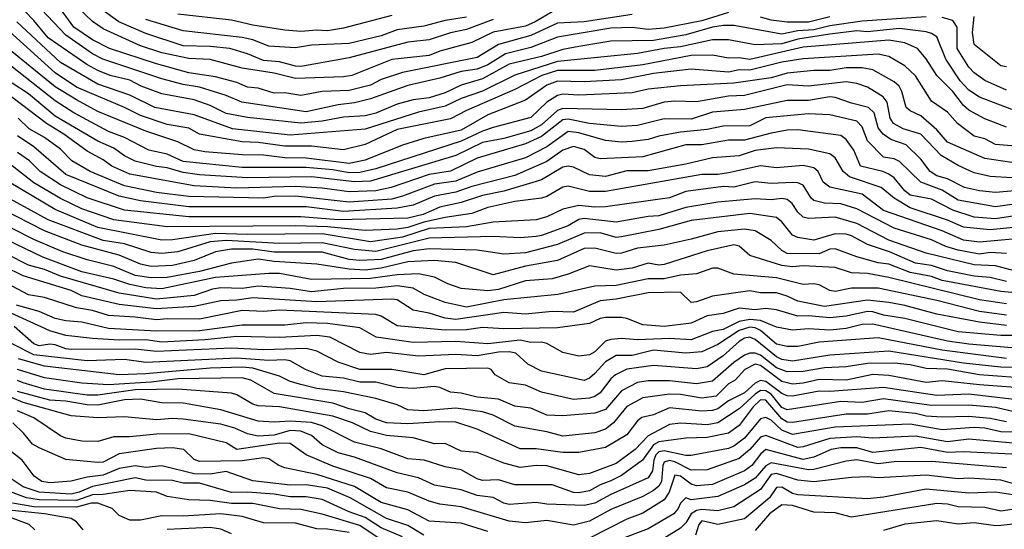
# Model space of a CAD drawing. Header units: metres. Extents: x -51132 to -49532, y -231222 to -229437.
# Tile 555 of 656: x -50515 to -50423, y -229559 to -229512. Entities that reach past the tile are written whole.
import ezdxf

# ---------------------------------------------------------------- set-up
doc = ezdxf.new("R2010")
doc.units = ezdxf.units.M
for name, color, linetype in [('CONTOUR_HALF', 8, 'Continuous'), ('CONTOUR_INDEX', 1, 'Continuous'), ('CONTOUR_INTER', 3, 'Continuous')]:
    doc.layers.add(name, color=color, linetype=linetype)

msp = doc.modelspace()

# ---------------------------------------------------------------- linework, layer by layer
at = {"layer": 'CONTOUR_HALF'}
for points, elevation in [([(-50449.08, -229510.894), (-50451.58, -229511.675), (-50455.08, -229512.335), (-50456.58, -229512.479), (-50458.08, -229512.278), (-50460.08, -229512.344), (-50465.08, -229513.192), (-50467.58, -229514.145), (-50469.951, -229514.759), (-50471.58, -229515.764), (-50472.58, -229516.189), (-50474.08, -229516.407), (-50476.08, -229517.018), (-50479.08, -229517.709), (-50482.58, -229518.956), (-50484.08, -229519.331), (-50485.58, -229519.511), (-50488.58, -229520.184), (-50494.621, -229519.259), (-50496.08, -229518.651), (-50498.58, -229517.88), (-50500.08, -229517.629), (-50502.08, -229517.101), (-50507.616, -229515.259), (-50508.58, -229514.749), (-50511.08, -229513.016), (-50515.072, -229508.759)], 42.5), ([(-50465.58, -229510.809), (-50467.149, -229511.759), (-50468.08, -229512.166), (-50471.08, -229512.731), (-50473.08, -229513.694), (-50476.08, -229514.508), (-50477.08, -229514.907), (-50480.58, -229515.289), (-50484.325, -229516.759), (-50485.08, -229516.902), (-50489.58, -229517.05), (-50491.58, -229516.551), (-50494.58, -229516.091), (-50497.58, -229515.29), (-50499.58, -229515.193), (-50502.08, -229514.642), (-50504.08, -229513.992), (-50507.58, -229512.412), (-50508.58, -229511.717), (-50510.641, -229509.759)], 43.5), ([(-50473.58, -229511.31), (-50475.58, -229511.632), (-50477.58, -229512.151), (-50480.08, -229512.508), (-50481.58, -229513.074), (-50484.58, -229513.767), (-50488.08, -229513.932), (-50489.58, -229514.193), (-50491.58, -229514.069), (-50492.08, -229514.031), (-50493.58, -229513.443), (-50494.58, -229513.217), (-50500.08, -229512.584), (-50503.58, -229511.522)], 44.5), ([(-50439.58, -229511.287), (-50441.58, -229511.799), (-50443.58, -229511.784), (-50445.08, -229511.602), (-50446.08, -229511.324)], 42.5), ([(-50423.08, -229515.973), (-50423.58, -229515.863), (-50426.08, -229513.882), (-50426.26, -229512.759), (-50426.075, -229511.259)], 42.5), ([(-50421.08, -229523.468), (-50424.08, -229523.234), (-50425.08, -229522.71), (-50426.08, -229522.435), (-50427.646, -229521.259), (-50428.58, -229520.207), (-50430.08, -229519.184), (-50431.58, -229516.813), (-50432.58, -229515.862), (-50434.08, -229514.987), (-50435.08, -229514.767), (-50442.08, -229515.214), (-50444.08, -229515.529), (-50447.08, -229516.28), (-50448.08, -229516.254), (-50449.08, -229516.457), (-50452.58, -229516.179), (-50456.08, -229516.592), (-50459.08, -229517.164), (-50462.58, -229517.376), (-50465.08, -229517.308), (-50466.08, -229517.678), (-50468.08, -229519.088), (-50471.58, -229520.451), (-50474.08, -229521.88), (-50477.58, -229522.655), (-50479.58, -229523.301), (-50483.08, -229524.684), (-50484.58, -229524.998), (-50488.58, -229524.516), (-50490.58, -229524.484), (-50492.58, -229524.214), (-50494.58, -229524.189), (-50498.08, -229523.909), (-50499.08, -229523.723), (-50500.58, -229522.986), (-50503.58, -229521.987), (-50508.08, -229520.131), (-50510.08, -229519.051), (-50512.08, -229517.845), (-50518.956, -229512.259)], 40.5), ([(-50422.58, -229519.948), (-50425.58, -229518.794), (-50426.58, -229518.146), (-50427.405, -229517.259), (-50428.754, -229515.259), (-50429.58, -229513.168), (-50430.08, -229512.831), (-50430.58, -229512.678), (-50433.08, -229512.378), (-50436.08, -229512.674), (-50437.08, -229512.606), (-50439.58, -229512.894), (-50442.58, -229513.376), (-50444.08, -229513.819), (-50446.58, -229513.914), (-50449.08, -229513.423), (-50450.58, -229513.426), (-50453.58, -229514.079), (-50455.08, -229514.234), (-50457.58, -229514.724), (-50465.08, -229515.471), (-50469.08, -229516.731), (-50472.08, -229518.251), (-50474.08, -229518.939), (-50475.58, -229519.646), (-50478.08, -229520.195), (-50483.08, -229521.806), (-50490.08, -229522.341), (-50495.465, -229521.759), (-50499.08, -229520.456), (-50502.734, -229519.759), (-50505.08, -229518.614), (-50508.08, -229517.577), (-50511.58, -229515.565), (-50515.659, -229511.759)], 41.5), ([(-50422.58, -229526.356), (-50424.58, -229526.211), (-50426.08, -229525.884), (-50427.58, -229525.198), (-50429.191, -229524.259), (-50431.09, -229522.259), (-50432.745, -229521.759), (-50433.628, -229521.259), (-50433.964, -229520.759), (-50434.231, -229519.259), (-50434.596, -229518.759), (-50436.08, -229517.869), (-50437.08, -229517.536), (-50438.08, -229517.378), (-50441.58, -229517.768), (-50443.58, -229517.661), (-50447.58, -229518.633), (-50449.08, -229518.699), (-50452.08, -229519.228), (-50454.08, -229519.166), (-50455.08, -229519.256), (-50457.08, -229519.868), (-50459.08, -229519.983), (-50464.58, -229519.865), (-50465.08, -229520.062), (-50466.58, -229521.38), (-50467.58, -229521.942), (-50470.08, -229522.653), (-50472.08, -229523.038), (-50474.58, -229524.243), (-50482.58, -229526.653), (-50484.08, -229526.725), (-50488.08, -229526.264), (-50494.08, -229526.347), (-50498.58, -229526.073), (-50500.08, -229525.85), (-50501.58, -229525.404), (-50502.58, -229525.287), (-50504.58, -229524.784), (-50505.58, -229524.302), (-50506.58, -229523.558), (-50508.08, -229522.902), (-50512.08, -229520.58), (-50514.58, -229518.473), (-50516.08, -229517.478)], 39.5), ([(-50421.925, -229528.759), (-50424.08, -229529.048), (-50427.58, -229528.419), (-50429.08, -229527.51), (-50431.08, -229526.759), (-50433.08, -229524.82), (-50433.58, -229524.573), (-50434.58, -229524.41), (-50436.08, -229522.898), (-50436.58, -229521.561), (-50437.08, -229521.059), (-50439.58, -229520.456), (-50441.58, -229520.368), (-50445.58, -229520.743), (-50447.08, -229521.493), (-50449.58, -229521.513), (-50451.08, -229521.824), (-50453.58, -229522.063), (-50455.58, -229522.439), (-50456.58, -229522.754), (-50458.08, -229522.947), (-50459.08, -229522.997), (-50460.58, -229522.845), (-50463.08, -229522.135), (-50464.08, -229521.998), (-50466.08, -229523.456), (-50468.08, -229524.488), (-50472.58, -229525.828), (-50474.58, -229526.667), (-50476.58, -229526.933), (-50479.58, -229528.073), (-50480.58, -229528.327), (-50484.58, -229528.619), (-50489.58, -229528.071), (-50491.58, -229528.104), (-50492.58, -229528.242), (-50499.58, -229528.095), (-50502.58, -229527.71), (-50505.58, -229527.091), (-50508.781, -229525.759), (-50510.503, -229524.759), (-50511.58, -229523.652), (-50513.08, -229522.582), (-50514.497, -229521.759), (-50515.528, -229520.759)], 38.5), ([(-50420.58, -229530.793), (-50424.58, -229531.221), (-50427.08, -229530.952), (-50428.58, -229530.308), (-50432.08, -229529.142), (-50433.571, -229528.259), (-50434.776, -229527.259), (-50437.768, -229526.259), (-50438.352, -229525.759), (-50439.08, -229524.468), (-50439.58, -229524.098), (-50441.58, -229523.662), (-50444.58, -229523.531), (-50446.58, -229523.796), (-50448.08, -229524.286), (-50450.58, -229524.485), (-50453.08, -229525.065), (-50456.58, -229525.677), (-50458.58, -229525.691), (-50460.58, -229526.205), (-50462.08, -229526.064), (-50463.58, -229525.35), (-50464.08, -229525.245), (-50464.58, -229525.336), (-50466.58, -229526.519), (-50467.08, -229526.693), (-50470.08, -229527.582), (-50472.08, -229528.001), (-50474.08, -229528.639), (-50476.08, -229529.086), (-50477.649, -229529.759), (-50479.08, -229530.108), (-50485.58, -229530.285), (-50489.08, -229529.988), (-50499.58, -229530.003), (-50505.58, -229529.369), (-50509.08, -229528.21), (-50511.58, -229527.01), (-50513.476, -229525.759), (-50514.465, -229524.759), (-50515.58, -229523.966)], 37.5), ([(-50423.08, -229533.416), (-50424.58, -229533.328), (-50425.58, -229533.481), (-50427.58, -229533.12), (-50428.751, -229532.759), (-50430.08, -229532.138), (-50433.58, -229531.06), (-50437.08, -229529.255), (-50438.58, -229528.784), (-50440.08, -229528.723), (-50441.08, -229528.466), (-50441.327, -229528.259), (-50442.08, -229527.025), (-50442.58, -229526.8), (-50443.08, -229526.769), (-50445.08, -229526.863), (-50446.58, -229526.727), (-50448.58, -229527.227), (-50449.58, -229527.166), (-50453.08, -229527.624), (-50454.58, -229528.218), (-50460.58, -229529.051), (-50461.58, -229529.086), (-50463.08, -229528.936), (-50464.58, -229529.269), (-50466.08, -229530.008), (-50467.08, -229530.266), (-50471.08, -229530.495), (-50473.58, -229530.923), (-50477.08, -229531.098), (-50479.58, -229531.884), (-50482.58, -229532.319), (-50487.08, -229531.593), (-50494.08, -229531.659), (-50497.08, -229531.55), (-50501.08, -229532.13), (-50502.08, -229532.16), (-50508.08, -229530.995), (-50512.08, -229529.309), (-50516.386, -229526.759)], 36.5), ([(-50423.08, -229536.045), (-50424.58, -229535.659), (-50426.08, -229535.551), (-50428.58, -229535.042), (-50430.08, -229534.542), (-50431.58, -229534.337), (-50434.022, -229533.259), (-50436.08, -229532.58), (-50437.58, -229531.77), (-50438.08, -229531.621), (-50439.08, -229531.581), (-50441.08, -229532.179), (-50442.58, -229531.916), (-50443.08, -229531.7), (-50444.08, -229530.446), (-50444.58, -229530.045), (-50447.08, -229529.691), (-50452.58, -229530.341), (-50455.58, -229531.187), (-50459.08, -229531.863), (-50459.58, -229531.915), (-50461.08, -229531.499), (-50462.58, -229531.526), (-50465.08, -229532.583), (-50468.08, -229533.359), (-50470.08, -229533.482), (-50472.58, -229533.104), (-50477.08, -229532.983), (-50478.58, -229533.165), (-50481.58, -229533.994), (-50483.58, -229534.069), (-50484.58, -229533.974), (-50487.08, -229533.307), (-50491.58, -229533.293), (-50493.58, -229533.008), (-50495.58, -229533.013), (-50497.08, -229533.251), (-50499.08, -229534.091), (-50501.08, -229534.539), (-50503.08, -229534.644), (-50504.08, -229534.423), (-50506.08, -229533.588), (-50509.58, -229532.648), (-50513.08, -229531.3), (-50517.08, -229529.259)], 35.5), ([(-50423.08, -229538.128), (-50425.58, -229537.759), (-50434.08, -229535.674), (-50436.08, -229535.303), (-50437.58, -229535.225), (-50439.08, -229534.737), (-50442.08, -229534.585), (-50443.08, -229534.683), (-50444.08, -229534.552), (-50447.08, -229533.615), (-50448.08, -229532.743), (-50448.58, -229532.623), (-50451.08, -229533.169), (-50455.08, -229534.443), (-50455.58, -229534.511), (-50456.58, -229534.311), (-50458.08, -229534.803), (-50459.58, -229534.983), (-50462.08, -229534.582), (-50464.08, -229535.365), (-50465.58, -229535.8), (-50468.08, -229535.969), (-50470.58, -229536.785), (-50471.58, -229536.929), (-50474.08, -229536.688), (-50475.321, -229536.259), (-50476.58, -229535.643), (-50478.08, -229535.324), (-50480.08, -229535.404), (-50482.58, -229535.753), (-50488.08, -229535.844), (-50491.08, -229535.295), (-50492.08, -229535.298), (-50497.08, -229535.678), (-50502.08, -229536.733), (-50503.58, -229536.635), (-50505.08, -229536.334), (-50506.58, -229535.833), (-50509.58, -229535.143), (-50513.219, -229533.759), (-50516.58, -229532.145)], 34.5), ([(-50423.08, -229540.156), (-50425.58, -229539.858), (-50429.58, -229539.102), (-50432.58, -229538.272), (-50434.08, -229537.99), (-50436.08, -229537.798), (-50440.08, -229538.375), (-50442.58, -229537.874), (-50443.58, -229537.402), (-50444.58, -229537.103), (-50446.08, -229537.091), (-50447.08, -229536.917), (-50450.58, -229537.417), (-50452.08, -229537.958), (-50452.58, -229537.994), (-50453.58, -229537.046), (-50456.58, -229537.111), (-50459.58, -229537.69), (-50461.08, -229537.84), (-50463.58, -229538.904), (-50465.58, -229538.846), (-50468.08, -229539.109), (-50470.08, -229538.931), (-50474.58, -229539.584), (-50475.58, -229539.469), (-50477.08, -229538.995), (-50478.58, -229538.719), (-50480.08, -229537.769), (-50480.58, -229537.702), (-50487.58, -229537.943), (-50493.58, -229537.568), (-50495.08, -229537.79), (-50496.58, -229537.841), (-50499.08, -229538.369), (-50502.58, -229538.582), (-50506.08, -229538.195), (-50509.58, -229537.366), (-50510.58, -229536.895), (-50515.08, -229535.516), (-50518.647, -229533.759)], 33.5), ([(-50422.58, -229542.252), (-50426.58, -229541.917), (-50428.58, -229541.621), (-50435.58, -229540.037), (-50436.58, -229540.075), (-50438.08, -229540.444), (-50439.58, -229540.593), (-50441.58, -229540.483), (-50443.08, -229540.6), (-50444.58, -229540.318), (-50446.08, -229539.693), (-50447.08, -229539.587), (-50448.08, -229539.79), (-50449.58, -229540.517), (-50450.58, -229540.732), (-50452.58, -229541.495), (-50454.58, -229541.369), (-50457.58, -229541.5), (-50459.08, -229541.373), (-50460.08, -229541.46), (-50460.58, -229541.616), (-50461.58, -229542.606), (-50462.08, -229542.89), (-50463.08, -229543.015), (-50464.58, -229542.672), (-50466.08, -229541.845), (-50466.58, -229541.729), (-50467.58, -229541.739), (-50468.58, -229541.538), (-50471.58, -229541.874), (-50474.58, -229541.656), (-50478.58, -229541.734), (-50482.044, -229541.259), (-50483.58, -229540.362), (-50486.58, -229539.958), (-50488.58, -229539.908), (-50490.58, -229540.12), (-50494.58, -229540.112), (-50498.58, -229540.652), (-50502.58, -229540.681), (-50507.08, -229540.43), (-50509.58, -229539.845), (-50511.08, -229539.732), (-50512.08, -229539.503), (-50513.58, -229538.836), (-50515.678, -229538.259)], 32.5), ([(-50419.58, -229544.087), (-50423.58, -229544.06), (-50427.08, -229543.674), (-50434.08, -229542.55), (-50439.58, -229542.937), (-50443.08, -229543.492), (-50444.08, -229543.324), (-50444.58, -229543.095), (-50446.58, -229541.462), (-50447.08, -229541.262), (-50447.58, -229541.352), (-50448.08, -229541.658), (-50449.58, -229543), (-50451.08, -229544.02), (-50452.08, -229544.215), (-50456.08, -229543.883), (-50458.58, -229544.231), (-50459.652, -229544.759), (-50460.08, -229545.13), (-50461.08, -229546.447), (-50461.58, -229546.808), (-50462.08, -229546.957), (-50463.58, -229547.073), (-50466.58, -229546.391), (-50468.08, -229545.75), (-50469.58, -229545.514), (-50470.898, -229544.759), (-50471.286, -229544.259), (-50471.58, -229544.156), (-50475.58, -229544.222), (-50477.58, -229544.757), (-50480.58, -229544.271), (-50483.58, -229544.267), (-50485.58, -229543.575), (-50487.58, -229542.554), (-50488.58, -229542.307), (-50492.58, -229542.435), (-50495.58, -229542.266), (-50502.58, -229542.581), (-50504.58, -229542.363), (-50510.58, -229542.39), (-50511.08, -229542.353), (-50512.08, -229541.955), (-50512.58, -229541.89), (-50513.58, -229542.046), (-50514.08, -229541.877), (-50515.914, -229540.259)], 31.5), ([(-50420.58, -229546.088), (-50425.58, -229545.72), (-50429.08, -229545.319), (-50430.58, -229545.475), (-50434.08, -229544.835), (-50435.58, -229544.731), (-50438.08, -229545.272), (-50440.58, -229545.197), (-50442.08, -229545.545), (-50443.08, -229545.633), (-50444.08, -229545.389), (-50446.08, -229543.9), (-50446.58, -229543.758), (-50447.555, -229544.259), (-50448.443, -229545.259), (-50449.08, -229545.623), (-50450.24, -229546.759), (-50451.58, -229546.958), (-50453.58, -229546.614), (-50454.58, -229546.579), (-50457.08, -229546.907), (-50458.58, -229547.747), (-50459.821, -229549.259), (-50460.58, -229549.85), (-50461.58, -229550.189), (-50464.58, -229550.513), (-50466.08, -229550.108), (-50469.08, -229549.557), (-50471.08, -229548.535), (-50472.08, -229548.222), (-50474.58, -229547.902), (-50477.58, -229548.15), (-50479.08, -229548.036), (-50480.08, -229547.591), (-50482.08, -229546.974), (-50485.08, -229546.369), (-50487.58, -229546.04), (-50489.08, -229545.679), (-50490.08, -229545.384), (-50491.08, -229544.901), (-50493.58, -229544.146), (-50494.58, -229544.055), (-50497.58, -229544.147), (-50503.58, -229544.667), (-50506.08, -229544.766), (-50513.08, -229543.947), (-50515.498, -229543.259)], 30.5), ([(-50422.08, -229548.29), (-50424.08, -229547.822), (-50426.58, -229547.598), (-50430.08, -229547.642), (-50434.58, -229547.017), (-50436.58, -229547.35), (-50438.58, -229547.26), (-50443.58, -229548.049), (-50444.08, -229547.826), (-50445.08, -229546.591), (-50445.58, -229546.258), (-50446.08, -229546.25), (-50446.58, -229546.563), (-50448.08, -229547.939), (-50450.08, -229549.253), (-50451.08, -229549.433), (-50453.58, -229549.286), (-50454.58, -229549.406), (-50456.58, -229550.48), (-50457.803, -229551.759), (-50459.58, -229553.049), (-50462.08, -229554.007), (-50463.08, -229554.122), (-50466.08, -229553.272), (-50467.08, -229553.25), (-50468.58, -229553.429), (-50470.08, -229553.029), (-50472.58, -229552.029), (-50474.08, -229551.904), (-50475.58, -229551.183), (-50476.58, -229551.212), (-50478.58, -229550.66), (-50481.08, -229550.453), (-50482.58, -229550.073), (-50484.24, -229549.259), (-50486.08, -229548.636), (-50491.071, -229547.759), (-50493.08, -229547.662), (-50493.58, -229547.514), (-50495.08, -229546.633), (-50495.58, -229546.499), (-50500.58, -229546.097), (-50504.58, -229546.182), (-50508.08, -229546.657), (-50509.08, -229546.68), (-50513.08, -229546.117), (-50515.08, -229545.514), (-50515.58, -229545.305)], 29.5), ([(-50421.58, -229550.12), (-50423.58, -229550.098), (-50425.08, -229549.761), (-50426.08, -229549.685), (-50429.08, -229549.902), (-50432.08, -229549.393), (-50439.08, -229549.668), (-50443.08, -229550.366), (-50444.08, -229549.943), (-50445.08, -229549.012), (-50445.58, -229548.749), (-50446.08, -229548.877), (-50447.58, -229550.692), (-50448.58, -229551.456), (-50449.08, -229551.673), (-50452.58, -229552.313), (-50453.08, -229552.311), (-50455.08, -229551.883), (-50455.58, -229551.97), (-50455.859, -229552.259), (-50456.06, -229552.759), (-50456.19, -229553.759), (-50456.58, -229554.405), (-50460.08, -229555.957), (-50461.58, -229556.768), (-50462.58, -229556.989), (-50466.08, -229556.865), (-50467.08, -229556.714), (-50469.58, -229556.889), (-50470.08, -229556.768), (-50471.08, -229556.23), (-50472.58, -229556.064), (-50474.08, -229555.539), (-50476.58, -229555.104), (-50478.08, -229554.402), (-50480.08, -229553.935), (-50484.08, -229552.475), (-50485.58, -229552.058), (-50487.08, -229551.319), (-50488.08, -229550.448), (-50489.08, -229550.053), (-50490.08, -229549.986), (-50491.58, -229550.4), (-50493.08, -229550.513), (-50494.08, -229550.301), (-50495.269, -229549.759), (-50496.58, -229549.379), (-50500.08, -229548.93), (-50501.08, -229548.84), (-50502.58, -229548.983), (-50505.58, -229548.686), (-50508.08, -229548.802), (-50510.58, -229548.61), (-50515.08, -229547.353), (-50516.08, -229546.935)], 28.5), ([(-50471.58, -229559.413), (-50474.08, -229558.649), (-50477.08, -229558.465), (-50479.08, -229557.398), (-50481.58, -229556.702), (-50484.08, -229555.214), (-50487.58, -229554.099), (-50490.58, -229553.462), (-50491.159, -229553.259), (-50492.08, -229552.632), (-50492.58, -229552.53), (-50494.58, -229552.823), (-50498.58, -229552.876), (-50499.08, -229552.681), (-50500.043, -229551.759), (-50501.08, -229551.6), (-50502.58, -229551.656), (-50506.08, -229552.17), (-50507.58, -229552.94), (-50508.08, -229552.971), (-50511.08, -229552.694), (-50513.58, -229551.592), (-50514.184, -229551.259), (-50514.995, -229550.259), (-50516.03, -229549.259)], 27.5), ([(-50422.58, -229552.203), (-50427.08, -229551.979), (-50428.58, -229552.038), (-50431.08, -229551.571), (-50435.58, -229552.023), (-50437.08, -229551.591), (-50438.58, -229551.609), (-50439.472, -229551.759), (-50441.08, -229552.456), (-50442.08, -229552.677), (-50445.58, -229551.764), (-50446.08, -229552.19), (-50446.9, -229553.259), (-50447.58, -229553.75), (-50450.58, -229555.023), (-50452.08, -229555.152), (-50452.58, -229555.001), (-50453.58, -229554.249), (-50454.08, -229554.14), (-50454.62, -229555.759), (-50455.08, -229556.472), (-50457.08, -229557.702), (-50458.58, -229558.26), (-50462.08, -229560.057)], 27.5), ([(-50479.58, -229559.919), (-50481.58, -229559.069), (-50483.08, -229558.114), (-50484.58, -229557.576), (-50487.08, -229556.433), (-50488.58, -229556.177), (-50490.08, -229556.175), (-50491.58, -229555.928), (-50494.08, -229555.736), (-50495.58, -229555.782), (-50498.58, -229554.912), (-50500.08, -229554.918), (-50501.08, -229554.642), (-50503.58, -229554.609), (-50504.58, -229554.399), (-50508.58, -229555.204), (-50509.826, -229555.759), (-50510.58, -229555.93), (-50513.58, -229555.745), (-50515.05, -229555.259), (-50516.557, -229554.259)], 26.5), ([(-50422.08, -229555.057), (-50423.58, -229554.635), (-50426.58, -229554.421), (-50427.58, -229554.495), (-50430.58, -229554.142), (-50435.08, -229554.402), (-50436.08, -229554.303), (-50437.58, -229554.37), (-50441.08, -229554.791), (-50442.58, -229554.616), (-50444.58, -229554.002), (-50445.08, -229554.089), (-50446.08, -229555.507), (-50448.58, -229557.128), (-50450.08, -229557.494), (-50451.58, -229557.375), (-50452.08, -229557.456), (-50452.562, -229557.759), (-50453.08, -229558.613), (-50453.58, -229559.107), (-50456.08, -229560.655)], 26.5), ([(-50484.58, -229559.522), (-50486.58, -229559.204), (-50487.58, -229559.174), (-50489.58, -229558.654), (-50492.58, -229558.618), (-50494.58, -229558.006), (-50496.58, -229557.763), (-50500.08, -229557.976), (-50502.08, -229557.95), (-50504.08, -229558.366), (-50505.08, -229558.371), (-50506.08, -229557.92), (-50506.739, -229557.259), (-50508.08, -229556.763), (-50508.694, -229556.759), (-50510.08, -229557.144), (-50514.08, -229557.113), (-50516.051, -229556.759)], 25.5), ([(-50422.58, -229557.373), (-50423.58, -229557.526), (-50425.08, -229557.172), (-50427.58, -229557.121), (-50428.58, -229556.868), (-50429.58, -229556.811), (-50437.58, -229558.069), (-50439.08, -229557.685), (-50441.08, -229557.621), (-50443.08, -229556.994), (-50444.08, -229556.937), (-50445.251, -229557.759), (-50446.58, -229559.337)], 25.5), ([(-50513.978, -229559.259), (-50514.496, -229558.759), (-50517.08, -229557.808)], 24.5)]:
    msp.add_lwpolyline(points, dxfattribs=dict(at, elevation=elevation))
at = {"layer": 'CONTOUR_INDEX'}
for points, elevation in [([(-50480.58, -229511.177), (-50485.08, -229512.351), (-50486.58, -229512.583), (-50487.58, -229512.535), (-50489.08, -229512.67), (-50490.58, -229512.548), (-50493.58, -229512.08), (-50495.58, -229511.593), (-50500.58, -229511.031)], 45), ([(-50422.58, -229524.911), (-50425.08, -229524.551), (-50428.58, -229523.01), (-50429.58, -229521.851), (-50431.08, -229520.56), (-50432.08, -229520.093), (-50432.465, -229519.759), (-50432.871, -229518.259), (-50433.117, -229517.759), (-50433.58, -229517.361), (-50435.58, -229516.254), (-50436.58, -229516.056), (-50438.08, -229516.044), (-50439.58, -229516.313), (-50441.08, -229516.298), (-50443.58, -229516.551), (-50445.08, -229517.004), (-50448.58, -229517.5), (-50453.58, -229517.732), (-50456.58, -229518.048), (-50458.08, -229518.398), (-50463.08, -229518.618), (-50464.58, -229518.51), (-50465.08, -229518.643), (-50466.08, -229519.261), (-50467.58, -229520.704), (-50471.08, -229521.629), (-50472.08, -229521.967), (-50474.08, -229522.912), (-50482.08, -229525.492), (-50483.58, -229525.833), (-50484.58, -229525.871), (-50486.08, -229525.597), (-50488.58, -229525.393), (-50494.58, -229525.378), (-50500.08, -229524.805), (-50501.58, -229524.129), (-50503.293, -229523.759), (-50505.58, -229522.574), (-50507.08, -229522.003), (-50510.332, -229520.259), (-50512.08, -229519.129), (-50518.313, -229514.259)], 40), ([(-50422.58, -229537.059), (-50423.58, -229536.969), (-50429.08, -229535.944), (-50430.08, -229535.566), (-50432.08, -229535.204), (-50434.08, -229534.431), (-50435.08, -229534.289), (-50437.08, -229533.74), (-50439.08, -229532.979), (-50439.58, -229533.021), (-50440.58, -229533.457), (-50443.58, -229533.42), (-50444.08, -229533.127), (-50445.08, -229532.221), (-50446.58, -229531.306), (-50447.58, -229531.148), (-50450.08, -229531.395), (-50452.58, -229532.095), (-50455.08, -229532.629), (-50457.58, -229532.929), (-50459.08, -229533.402), (-50459.58, -229533.42), (-50461.58, -229532.933), (-50462.58, -229532.963), (-50465.08, -229534.085), (-50468.08, -229534.599), (-50471.08, -229535.406), (-50474.58, -229534.269), (-50476.58, -229534.079), (-50479.08, -229534.214), (-50481.58, -229534.802), (-50483.08, -229534.969), (-50484.58, -229534.9), (-50487.58, -229534.424), (-50491.58, -229534.169), (-50493.08, -229533.96), (-50495.58, -229534.335), (-50498.58, -229535.098), (-50501.58, -229535.656), (-50503.08, -229535.704), (-50504.58, -229535.484), (-50506.58, -229534.649), (-50509.08, -229534.026), (-50511.359, -229533.259), (-50514.08, -229532.103), (-50516.08, -229531.082)], 35), ([(-50421.58, -229547.173), (-50426.58, -229546.588), (-50429.58, -229546.709), (-50434.58, -229545.947), (-50439.58, -229546.332), (-50440.58, -229546.306), (-50443.08, -229546.762), (-50443.58, -229546.723), (-50444.08, -229546.505), (-50445.58, -229545.407), (-50446.08, -229545.306), (-50446.58, -229545.56), (-50447.58, -229546.448), (-50449.08, -229547.197), (-50450.08, -229547.954), (-50450.58, -229548.104), (-50451.58, -229548.161), (-50454.58, -229547.87), (-50456.08, -229548.51), (-50457.182, -229548.759), (-50457.58, -229549.06), (-50458.58, -229550.388), (-50460.58, -229551.582), (-50463.08, -229552.049), (-50464.58, -229552.037), (-50467.08, -229551.691), (-50468.58, -229551.705), (-50472.58, -229549.849), (-50474.58, -229549.207), (-50476.08, -229549.152), (-50479.08, -229549.344), (-50481.08, -229549.251), (-50482.08, -229548.914), (-50483.08, -229548.323), (-50484.58, -229547.959), (-50486.08, -229547.421), (-50491.58, -229546.522), (-50493.778, -229545.259), (-50494.58, -229545.055), (-50500.58, -229545.158), (-50503.08, -229545.466), (-50507.08, -229545.706), (-50509.58, -229545.546), (-50513.08, -229545.06), (-50515.58, -229544.269)], 30), ([(-50509.438, -229559.259), (-50510.08, -229558.52), (-50510.58, -229558.209), (-50513.08, -229557.783), (-50516.08, -229557.465)], 25), ([(-50421.58, -229558.646), (-50423.58, -229558.871), (-50424.08, -229558.907), (-50426.08, -229558.625), (-50427.58, -229558.728), (-50429.58, -229558.435), (-50432.58, -229558.749), (-50434.58, -229559.325)], 25), ([(-50495.58, -229559.654), (-50496.58, -229559.201), (-50497.58, -229559.048), (-50501.58, -229559.228)], 25)]:
    msp.add_lwpolyline(points, dxfattribs=dict(at, elevation=elevation))
at = {"layer": 'CONTOUR_INTER'}
for points, elevation in [([(-50430.58, -229511.28), (-50436.58, -229511.68), (-50439.58, -229512.127), (-50441.08, -229512.507), (-50442.58, -229512.604), (-50444.08, -229512.908), (-50448.58, -229512.086), (-50449.58, -229512.103), (-50450.58, -229512.266), (-50453.08, -229512.974), (-50456.08, -229513.51), (-50460.08, -229513.56), (-50463.08, -229514.046), (-50464.58, -229514.345), (-50466.58, -229515.012), (-50469.58, -229515.716), (-50472.08, -229517.076), (-50474.08, -229517.689), (-50475.58, -229518.409), (-50477.08, -229518.847), (-50478.58, -229519.04), (-50480.08, -229519.45), (-50482.08, -229520.289), (-50483.08, -229520.545), (-50485.08, -229520.67), (-50487.08, -229521.046), (-50489.08, -229521.22), (-50494.08, -229520.697), (-50496.08, -229520.335), (-50497.58, -229519.578), (-50499.08, -229519.057), (-50502.08, -229518.486), (-50504.031, -229517.759), (-50505.08, -229517.219), (-50506.932, -229516.759), (-50508.08, -229516.298), (-50509.101, -229515.759), (-50512.74, -229513.259), (-50514.08, -229511.625), (-50516.58, -229508.986)], 42), ([(-50471.08, -229511.531), (-50473.58, -229512.476), (-50475.08, -229512.797), (-50477.08, -229513.432), (-50479.08, -229513.651), (-50484.58, -229515.115), (-50489.08, -229515.921), (-50489.58, -229515.901), (-50491.08, -229515.48), (-50492.58, -229515.356), (-50494.08, -229514.736), (-50495.721, -229514.259), (-50497.58, -229514.066), (-50500.08, -229513.997), (-50503.58, -229512.85), (-50506.128, -229511.759), (-50508.58, -229509.965)], 44), ([(-50458.08, -229511.075), (-50462.58, -229511.768), (-50465.08, -229511.882), (-50467.58, -229513.018), (-50470.58, -229513.874), (-50472.58, -229515.09), (-50479.58, -229516.491), (-50481.58, -229517.141), (-50482.58, -229517.665), (-50484.58, -229518.189), (-50487.08, -229518.285), (-50489.08, -229518.632), (-50490.58, -229518.388), (-50491.58, -229518.415), (-50493.08, -229517.954), (-50494.08, -229517.866), (-50495.08, -229517.435), (-50497.08, -229516.888), (-50499.58, -229516.525), (-50502.58, -229515.694), (-50506.997, -229514.259), (-50508.58, -229513.441), (-50510.309, -229512.259), (-50511.58, -229510.553)], 43), ([(-50423.08, -229518.135), (-50425.08, -229517.245), (-50426.08, -229516.536), (-50426.58, -229515.979), (-50427.683, -229514.259), (-50427.68, -229512.259), (-50428.08, -229511.64), (-50429.08, -229511.334)], 42), ([(-50423.08, -229521.605), (-50425.08, -229520.826), (-50426.58, -229520.03), (-50427.08, -229519.57), (-50428.08, -229518.268), (-50429.58, -229516.772), (-50430.58, -229515.218), (-50431.391, -229514.259), (-50432.58, -229513.718), (-50434.08, -229513.481), (-50442.08, -229514.138), (-50447.08, -229515.292), (-50448.08, -229515.133), (-50449.08, -229515.159), (-50450.58, -229514.884), (-50452.58, -229514.913), (-50457.08, -229515.784), (-50461.58, -229516.304), (-50465.08, -229516.314), (-50466.537, -229516.759), (-50469.08, -229518.076), (-50473.58, -229520.041), (-50475.08, -229520.823), (-50480.08, -229521.819), (-50483.08, -229523.24), (-50485.08, -229523.734), (-50488.08, -229523.397), (-50490.58, -229523.396), (-50493.08, -229523.039), (-50494.58, -229522.967), (-50498.58, -229522.26), (-50499.58, -229521.709), (-50501.58, -229521.342), (-50504.08, -229520.522), (-50505.594, -229519.759), (-50510.08, -229517.853), (-50512.08, -229516.53), (-50517.386, -229511.759)], 41), ([(-50421.58, -229527.5), (-50424.08, -229527.726), (-50425.58, -229527.574), (-50426.979, -229527.259), (-50428.58, -229526.426), (-50429.58, -229526.147), (-50430.217, -229525.759), (-50431.08, -229524.591), (-50432.462, -229523.259), (-50433.9, -229522.759), (-50434.594, -229522.259), (-50435.08, -229521.683), (-50435.461, -229520.259), (-50435.968, -229519.759), (-50437.58, -229519.37), (-50439.08, -229518.824), (-50439.58, -229518.78), (-50441.58, -229519.099), (-50443.58, -229519.125), (-50447.58, -229519.951), (-50450.58, -229520.19), (-50452.58, -229520.857), (-50455.08, -229520.838), (-50457.58, -229521.462), (-50459.08, -229521.548), (-50462.08, -229521.277), (-50464.08, -229520.851), (-50464.58, -229520.913), (-50466.58, -229522.484), (-50468.08, -229523.172), (-50472.58, -229524.506), (-50475.08, -229525.716), (-50477.08, -229526.046), (-50480.62, -229527.259), (-50482.08, -229527.556), (-50484.58, -229527.659), (-50487.08, -229527.316), (-50489.58, -229527.142), (-50495.08, -229527.318), (-50499.08, -229527.107), (-50505.08, -229525.995), (-50506.778, -229525.259), (-50507.58, -229524.671), (-50509.08, -229523.856), (-50511.275, -229522.259), (-50512.894, -229521.259), (-50522.147, -229514.259)], 39), ([(-50421.08, -229529.717), (-50424.08, -229530.192), (-50426.08, -229530.017), (-50428.08, -229529.376), (-50430.08, -229528.328), (-50432.08, -229527.953), (-50432.58, -229527.568), (-50433.58, -229526.336), (-50434.08, -229526.001), (-50434.631, -229525.759), (-50436.712, -229525.259), (-50437.359, -229523.759), (-50438.08, -229522.748), (-50438.58, -229522.384), (-50442.58, -229521.859), (-50443.58, -229521.887), (-50445.08, -229522.159), (-50447.58, -229522.813), (-50449.08, -229522.808), (-50451.58, -229523.273), (-50453.08, -229523.261), (-50457.08, -229524.394), (-50461.08, -229524.583), (-50461.58, -229524.445), (-50462.58, -229523.69), (-50463.58, -229523.404), (-50464.58, -229523.755), (-50466.08, -229524.808), (-50469.08, -229526.131), (-50473.08, -229527.151), (-50474.58, -229527.701), (-50476.58, -229528.059), (-50478.58, -229528.895), (-50480.08, -229529.17), (-50485.08, -229529.506), (-50488.58, -229529.059), (-50499.58, -229529.071), (-50504.08, -229528.502), (-50506.08, -229528.064), (-50511.08, -229526.024), (-50514.08, -229523.443), (-50515.58, -229522.428)], 38), ([(-50420.08, -229531.853), (-50425.58, -229532.365), (-50427.08, -229532.182), (-50429.08, -229531.317), (-50434.58, -229529.394), (-50436.58, -229527.886), (-50439.58, -229527.233), (-50440.218, -229526.759), (-50440.7, -229525.759), (-50441.08, -229525.408), (-50442.08, -229525.181), (-50444.58, -229525.415), (-50446.08, -229525.237), (-50449.08, -229525.892), (-50450.08, -229526.035), (-50451.58, -229526.023), (-50460.58, -229527.622), (-50462.08, -229527.612), (-50464.08, -229527.112), (-50464.58, -229527.233), (-50466.08, -229528.081), (-50466.58, -229528.232), (-50469.08, -229528.56), (-50471.58, -229529.127), (-50473.08, -229529.671), (-50475.58, -229530.05), (-50477.58, -229530.484), (-50479.08, -229531.002), (-50480.08, -229531.152), (-50483.08, -229531.286), (-50486.58, -229530.919), (-50489.58, -229530.825), (-50501.58, -229530.918), (-50506.58, -229530.284), (-50509.58, -229529.233), (-50511.58, -229528.269), (-50514.08, -229526.819), (-50516.08, -229525.219)], 37), ([(-50422.58, -229534.982), (-50424.08, -229534.563), (-50426.08, -229534.491), (-50430.58, -229533.395), (-50434.08, -229532.171), (-50437.08, -229530.622), (-50439.08, -229530.035), (-50441.58, -229530.16), (-50442.08, -229530.038), (-50442.58, -229529.571), (-50443.105, -229528.759), (-50443.58, -229528.366), (-50444.08, -229528.269), (-50445.08, -229528.395), (-50446.58, -229528.297), (-50450.08, -229528.61), (-50453.08, -229529.113), (-50455.58, -229529.893), (-50456.58, -229529.952), (-50459.58, -229530.478), (-50462.58, -229530.134), (-50463.08, -229530.239), (-50464.08, -229530.834), (-50466.58, -229531.752), (-50467.08, -229531.827), (-50468.58, -229531.957), (-50471.08, -229531.846), (-50477.08, -229531.977), (-50482.08, -229533.243), (-50484.08, -229533.06), (-50487.08, -229532.41), (-50491.08, -229532.482), (-50496.08, -229532.207), (-50497.58, -229532.324), (-50500.58, -229533.251), (-50502.08, -229533.434), (-50503.08, -229533.32), (-50505.58, -229532.528), (-50507.58, -229532.205), (-50512.723, -229530.259), (-50516.58, -229528.168)], 36), ([(-50423.08, -229539.194), (-50425.58, -229538.836), (-50429.58, -229537.831), (-50435.08, -229536.672), (-50437.58, -229536.655), (-50439.08, -229536.963), (-50439.58, -229536.887), (-50440.58, -229536.342), (-50441.08, -229536.25), (-50442.08, -229536.319), (-50444.58, -229535.701), (-50448.58, -229535.361), (-50450.08, -229534.781), (-50450.58, -229534.797), (-50452.08, -229535.336), (-50453.58, -229535.449), (-50455.08, -229535.782), (-50456.58, -229535.797), (-50459.58, -229536.41), (-50461.58, -229536.462), (-50465.034, -229537.259), (-50470.08, -229537.754), (-50473.58, -229538.44), (-50475.58, -229538.009), (-50477.538, -229537.259), (-50478.58, -229536.675), (-50480.08, -229536.446), (-50482.08, -229536.656), (-50485.08, -229536.698), (-50488.08, -229537.002), (-50490.08, -229536.699), (-50493.08, -229536.482), (-50494.58, -229536.692), (-50496.58, -229536.622), (-50497.356, -229536.759), (-50499.08, -229537.356), (-50502.58, -229537.682), (-50506.08, -229537.138), (-50511.58, -229535.539), (-50513.08, -229534.903), (-50514.58, -229534.505), (-50516.58, -229533.494)], 34), ([(-50422.08, -229541.086), (-50423.58, -229541.079), (-50427.58, -229540.76), (-50432.58, -229539.497), (-50434.58, -229539.184), (-50435.58, -229538.872), (-50436.08, -229538.848), (-50438.08, -229539.29), (-50439.58, -229539.451), (-50441.58, -229539.257), (-50442.58, -229539.288), (-50444.58, -229538.684), (-50445.58, -229538.563), (-50446.58, -229538.682), (-50448.08, -229538.538), (-50449.58, -229539.041), (-50451.08, -229539.258), (-50452.58, -229539.94), (-50455.08, -229540.256), (-50457.08, -229540.099), (-50458.58, -229539.495), (-50459.08, -229539.415), (-50460.58, -229539.416), (-50461.08, -229539.491), (-50462.08, -229539.972), (-50465.08, -229540.362), (-50470.08, -229540.475), (-50472.08, -229540.356), (-50473.58, -229540.549), (-50475.58, -229540.604), (-50480.08, -229540.185), (-50481.58, -229539.297), (-50482.08, -229539.132), (-50491.08, -229538.736), (-50492.58, -229538.856), (-50494.58, -229538.759), (-50498.58, -229539.572), (-50501.58, -229539.53), (-50502.58, -229539.628), (-50504.58, -229539.365), (-50507.08, -229539.233), (-50508.58, -229538.764), (-50510.08, -229538.514), (-50513.08, -229537.548), (-50514.58, -229537.292), (-50516.08, -229536.467)], 33), ([(-50423.08, -229543.253), (-50429.08, -229542.469), (-50435.08, -229541.309), (-50440.58, -229541.719), (-50442.58, -229542.117), (-50443.58, -229542.126), (-50444.58, -229541.917), (-50446.08, -229540.633), (-50446.58, -229540.363), (-50447.08, -229540.297), (-50448.08, -229540.619), (-50450.08, -229541.931), (-50451.58, -229542.625), (-50453.08, -229542.759), (-50456.08, -229542.463), (-50458.08, -229542.955), (-50459.58, -229542.971), (-50460.58, -229543.544), (-50461.58, -229544.652), (-50462.08, -229545.093), (-50462.58, -229545.312), (-50466.58, -229544.433), (-50467.836, -229543.759), (-50468.976, -229542.759), (-50469.58, -229542.608), (-50470.58, -229542.658), (-50472.58, -229543), (-50474.58, -229542.862), (-50478.08, -229543.032), (-50481.08, -229542.666), (-50482.58, -229542.862), (-50483.58, -229542.666), (-50486.38, -229541.259), (-50487.58, -229541.085), (-50491.08, -229541.288), (-50495.08, -229541.188), (-50498.08, -229541.499), (-50502.08, -229541.717), (-50503.58, -229541.504), (-50506.08, -229541.525), (-50508.58, -229541.382), (-50511.08, -229541.087), (-50512.58, -229540.662), (-50516.58, -229538.83)], 32), ([(-50420.58, -229545.143), (-50425.58, -229544.776), (-50428.58, -229544.241), (-50430.58, -229544.172), (-50432.08, -229543.829), (-50433.58, -229543.688), (-50436.08, -229543.721), (-50438.08, -229544.032), (-50440.08, -229544.108), (-50442.08, -229544.462), (-50443.58, -229544.495), (-50444.58, -229544.108), (-50446.08, -229542.932), (-50446.58, -229542.756), (-50447.08, -229542.752), (-50447.58, -229542.946), (-50448.58, -229543.611), (-50450.58, -229545.374), (-50452.08, -229545.609), (-50454.58, -229545.331), (-50456.58, -229545.331), (-50457.58, -229545.482), (-50459.08, -229546.266), (-50460.58, -229548.02), (-50461.58, -229548.363), (-50464.58, -229548.618), (-50466.08, -229548.531), (-50467.58, -229547.878), (-50469.08, -229547.688), (-50470.58, -229547.039), (-50472.58, -229546.854), (-50474.08, -229546.487), (-50475.08, -229546.397), (-50476.08, -229545.962), (-50476.58, -229545.877), (-50478.58, -229546.057), (-50480.08, -229545.968), (-50482.08, -229545.455), (-50483.58, -229545.443), (-50485.08, -229545.087), (-50487.08, -229544.884), (-50488.659, -229544.259), (-50490.08, -229543.473), (-50490.58, -229543.367), (-50492.08, -229543.432), (-50495.08, -229543.211), (-50503.58, -229543.603), (-50505.58, -229543.327), (-50509.08, -229543.461), (-50514.08, -229542.914), (-50516.08, -229541.873)], 31), ([(-50423.08, -229549.164), (-50424.58, -229548.851), (-50426.58, -229548.658), (-50429.08, -229548.721), (-50430.58, -229548.627), (-50431.58, -229548.402), (-50434.08, -229548.136), (-50436.08, -229548.463), (-50438.08, -229548.442), (-50443.08, -229549.241), (-50443.58, -229549.191), (-50444.08, -229548.882), (-50445.58, -229547.133), (-50446.08, -229547.116), (-50446.779, -229547.759), (-50448.08, -229549.521), (-50449.08, -229550.229), (-50451.08, -229550.621), (-50453.08, -229550.687), (-50455.58, -229551.046), (-50456.08, -229551.309), (-50457.124, -229552.759), (-50459.08, -229554.173), (-50460.08, -229554.699), (-50461.08, -229555.043), (-50462.08, -229555.614), (-50463.08, -229555.81), (-50463.58, -229555.786), (-50465.58, -229555.064), (-50469.08, -229555.074), (-50470.58, -229554.59), (-50472.08, -229554.658), (-50472.58, -229554.497), (-50474.08, -229553.642), (-50475.58, -229553.389), (-50477.562, -229552.759), (-50479.08, -229552.634), (-50481.58, -229551.678), (-50484.08, -229551.081), (-50487.08, -229549.535), (-50488.08, -229549.222), (-50490.08, -229549.091), (-50491.58, -229549.205), (-50493.08, -229549.108), (-50496.58, -229548.031), (-50500.08, -229547.409), (-50502.08, -229547.383), (-50504.08, -229547.041), (-50505.58, -229547.102), (-50508.08, -229547.603), (-50509.08, -229547.589), (-50511.08, -229547.229), (-50512.58, -229547.129), (-50515.58, -229546.327)], 29), ([(-50420.08, -229551.372), (-50426.58, -229550.777), (-50428.58, -229551.026), (-50431.58, -229550.513), (-50435.58, -229550.688), (-50437.08, -229550.556), (-50439.58, -229550.718), (-50442.08, -229551.518), (-50442.58, -229551.559), (-50445.58, -229550.443), (-50446.08, -229550.59), (-50447.08, -229551.743), (-50448.08, -229552.582), (-50451.08, -229553.647), (-50452.58, -229553.679), (-50454.08, -229552.917), (-50454.58, -229552.77), (-50455.08, -229552.93), (-50455.227, -229553.259), (-50455.343, -229554.759), (-50455.58, -229555.187), (-50456.08, -229555.586), (-50457.08, -229556.149), (-50460.08, -229557.369), (-50462.08, -229558.469), (-50463.58, -229558.841), (-50466.08, -229558.392), (-50468.08, -229558.614), (-50469.58, -229558.462), (-50474.08, -229557.11), (-50476.08, -229556.875), (-50477.08, -229556.594), (-50479.08, -229555.741), (-50481.08, -229555.325), (-50482.58, -229554.455), (-50486.08, -229553.317), (-50488.589, -229552.259), (-50490.08, -229551.189), (-50491.08, -229551.166), (-50495.08, -229551.767), (-50496.08, -229551.138), (-50499.58, -229550.277), (-50502.58, -229550.32), (-50505.08, -229550.572), (-50506.58, -229550.573), (-50508.08, -229550.993), (-50509.58, -229550.963), (-50511.08, -229550.696), (-50511.58, -229550.484), (-50514.08, -229548.781), (-50515.58, -229548.137)], 28), ([(-50477.58, -229559.762), (-50479.08, -229558.865), (-50481.08, -229558.21), (-50484.479, -229556.259), (-50486.58, -229555.361), (-50488.58, -229555.063), (-50490.08, -229555.082), (-50493.58, -229554.677), (-50496.08, -229553.81), (-50497.58, -229554.076), (-50499.08, -229554.032), (-50502.08, -229553.283), (-50503.58, -229553.426), (-50504.58, -229553.294), (-50506.08, -229553.528), (-50507.58, -229554.167), (-50509.08, -229554.357), (-50510.58, -229554.713), (-50512.58, -229554.864), (-50513.32, -229554.759), (-50514.039, -229554.259), (-50515.168, -229552.759), (-50516.58, -229551.633)], 27), ([(-50423.08, -229553.472), (-50430.08, -229552.88), (-50433.58, -229552.917), (-50435.08, -229553.106), (-50437.08, -229552.731), (-50438.08, -229552.838), (-50441.08, -229553.626), (-50441.58, -229553.641), (-50445.08, -229553.009), (-50445.58, -229553.28), (-50446.58, -229554.449), (-50447.58, -229555.067), (-50450.08, -229556.139), (-50452.58, -229556.466), (-50453.08, -229556.284), (-50453.58, -229556.768), (-50453.777, -229557.259), (-50454.19, -229557.759), (-50456.58, -229559.188), (-50459.477, -229560.259)], 27), ([(-50481.58, -229560.198), (-50483.58, -229558.872), (-50487.08, -229557.791), (-50489.08, -229557.353), (-50491.08, -229557.314), (-50493.58, -229556.81), (-50495.58, -229556.81), (-50497.58, -229556.537), (-50499.58, -229556.451), (-50501.58, -229556.163), (-50502.58, -229555.73), (-50505.08, -229555.579), (-50507.58, -229555.968), (-50508.58, -229556.002), (-50510.08, -229556.527), (-50513.58, -229556.467), (-50514.749, -229556.259), (-50517.515, -229555.259)], 26), ([(-50422.08, -229556.053), (-50424.08, -229555.731), (-50426.58, -229555.851), (-50430.58, -229555.453), (-50434.58, -229556.225), (-50436.08, -229556.36), (-50442.58, -229555.992), (-50443.08, -229555.859), (-50444.08, -229555.273), (-50444.58, -229555.312), (-50445.224, -229556.259), (-50447.58, -229558.254), (-50450.08, -229558.778), (-50451.58, -229558.418), (-50451.865, -229558.759), (-50452.167, -229559.759)], 26)]:
    msp.add_lwpolyline(points, dxfattribs=dict(at, elevation=elevation))

doc.saveas('drawing.dxf')
